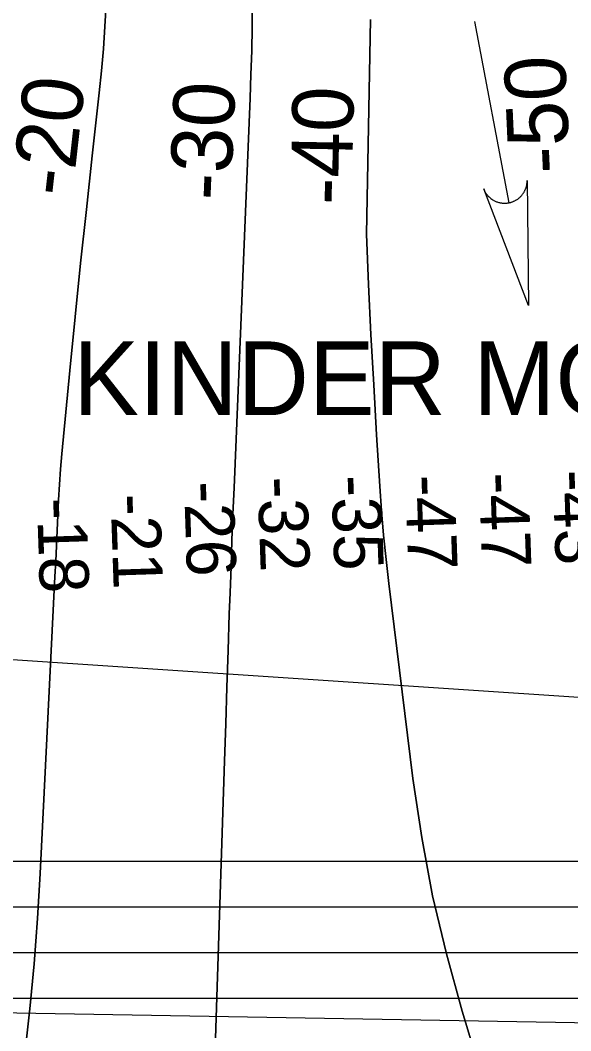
# Model space of a CAD drawing. Extents: x 3313447 to 3351316, y 703786 to 729172.
# Drawn here: x 3322970 to 3323716, y 724687 to 726058 of the extents above; entities that cross this region are included whole.
import ezdxf

# ---------------------------------------------------------------- set-up
doc = ezdxf.new("R2010")
doc.units = 0
for name, color, linetype in [('V-CHAN-NAID', 7, 'Continuous'), ('V-RIVR-RANG', 7, 'Continuous'), ('V-STRM-FLOW', 7, 'Continuous'), ('V-TOPO-DPTH', 7, 'Continuous'), ('V-TOPO-MAJR-IDEN', 7, 'Continuous'), ('V-TOPO-MINR', 7, 'Continuous'), ('V-TOPO-MINR-IDEN', 7, 'Continuous'), ('V-UTIL-LINE', 7, 'Continuous')]:
    doc.layers.add(name, color=color, linetype=linetype)

msp = doc.modelspace()

# ---------------------------------------------------------------- linework, layer by layer
at = {"layer": 'V-STRM-FLOW'}
msp.add_line((3323585.6, 726056.4), (3323632.4, 725810.4), dxfattribs=at)
msp.add_lwpolyline([(3323657.2, 725840.6), (3323658.8, 725671.3), (3323598.2, 725829.4), (3323599.5, 725826.6), (3323600.9, 725824), (3323601.6, 725823), (3323602.2, 725822.2), (3323602.9, 725821.2), (3323603.7, 725820.3), (3323604.4, 725819.5), (3323605.5, 725818.4), (3323606.6, 725817.4), (3323607.3, 725816.8), (3323608.1, 725816.1), (3323609.3, 725815.3), (3323610.3, 725814.6), (3323611.3, 725814), (3323612.1, 725813.6), (3323612.8, 725813.2), (3323613.8, 725812.7), (3323614.7, 725812.3), (3323615.7, 725811.9), (3323616.4, 725811.6), (3323617.6, 725811.2), (3323618.7, 725810.9), (3323619.6, 725810.7), (3323620.7, 725810.5), (3323621.6, 725810.3), (3323622.5, 725810.2), (3323623.1, 725810.1), (3323624.1, 725810), (3323625.2, 725809.9), (3323626.1, 725809.9), (3323627.1, 725809.9), (3323628.1, 725809.9), (3323629.1, 725810), (3323629.9, 725810), (3323631.1, 725810.2), (3323632.4, 725810.4), (3323632.8, 725810.5), (3323633.4, 725810.6), (3323634.1, 725810.8), (3323634.8, 725811), (3323635.4, 725811.2), (3323636.1, 725811.4), (3323636.8, 725811.6), (3323637.4, 725811.8), (3323638.1, 725812.1), (3323638.8, 725812.4), (3323639.3, 725812.6), (3323640.5, 725813.2), (3323641.1, 725813.5), (3323641.6, 725813.8), (3323642.3, 725814.2), (3323642.9, 725814.5), (3323643.5, 725815), (3323644.3, 725815.5), (3323645, 725816), (3323645.5, 725816.4), (3323645.9, 725816.7), (3323646.5, 725817.2), (3323647, 725817.7), (3323647.6, 725818.2), (3323648.2, 725818.8), (3323648.8, 725819.3), (3323649.5, 725820.1), (3323649.9, 725820.7), (3323650.5, 725821.3), (3323651, 725821.9), (3323651.3, 725822.4), (3323651.7, 725823), (3323652.3, 725823.9), (3323652.3, 725823.9), (3323652.7, 725824.4), (3323652.9, 725824.8), (3323653.3, 725825.4), (3323653.7, 725826.2), (3323654, 725826.8), (3323654.2, 725827.3), (3323654.6, 725828.1), (3323654.9, 725828.8), (3323655.1, 725829.3), (3323655.3, 725829.9), (3323655.6, 725830.8), (3323655.8, 725831.4), (3323655.9, 725831.8), (3323656.1, 725832.2), (3323656.2, 725832.7), (3323656.3, 725833.3), (3323656.5, 725834), (3323656.6, 725834.6), (3323656.7, 725835.3), (3323656.9, 725836.1), (3323656.9, 725836.6), (3323657, 725837.4), (3323657.1, 725838.3), (3323657.1, 725839), (3323657.2, 725839.5), (3323657.2, 725840), (3323657.2, 725840.3)], close=True, dxfattribs=at)
at = {"layer": 'V-TOPO-DPTH'}
for points in [[(3323230.8, 724551.6), (3323246.8, 725053.7), (3323248.5, 725103.5), (3323250.1, 725153.3), (3323251.8, 725203.1), (3323253.4, 725252.9), (3323254.4, 725281.3), (3323255.7, 725316.9), (3323257, 725352.5), (3323258.4, 725388), (3323259.8, 725423.6), (3323281.7, 725952.3), (3323282.8, 725984.5), (3323283.8, 726016.6), (3323284.3, 726048.8), (3323284.6, 726081), (3323284.9, 726136.2), (3323284.9, 726140.7), (3323284.8, 726145.3), (3323284.7, 726149.8), (3323284.6, 726154.4), (3323252.4, 727048.3)], [(3323252.4, 727048.3), (3323284.6, 726154.4), (3323284.7, 726149.8), (3323284.8, 726145.3), (3323284.9, 726140.7), (3323284.9, 726136.2), (3323284.6, 726081), (3323284.3, 726048.8), (3323283.8, 726016.6), (3323282.8, 725984.5), (3323281.7, 725952.3), (3323259.8, 725423.6), (3323258.4, 725388), (3323257, 725352.5), (3323255.7, 725316.9), (3323254.4, 725281.3), (3323253.4, 725252.9), (3323251.8, 725203.1), (3323250.1, 725153.3), (3323248.5, 725103.5), (3323246.8, 725053.7), (3323230.8, 724551.6)], [(3322976.3, 724656), (3322983, 724717.1), (3322988.9, 724778.3), (3322993.5, 724839.6), (3322997.2, 724900.9), (3323017.1, 725303.4), (3323018.2, 725324.3), (3323019.1, 725345.1), (3323020.1, 725365.9), (3323020.9, 725386.8), (3323022, 725407.6), (3323023.2, 725428.5), (3323024.8, 725449.3), (3323026.6, 725470), (3323037.4, 725583), (3323044.5, 725655.8), (3323051.8, 725728.5), (3323059.6, 725801.3), (3323067.5, 725874), (3323077.2, 725959.6), (3323080.2, 725989.5), (3323082.9, 726019.4), (3323084.9, 726049.4), (3323086.6, 726079.4)], [(3323086.6, 726079.4), (3323084.9, 726049.4), (3323082.9, 726019.4), (3323080.2, 725989.5), (3323077.2, 725959.6), (3323067.5, 725874), (3323059.6, 725801.3), (3323051.8, 725728.5), (3323044.5, 725655.8), (3323037.4, 725583), (3323026.6, 725470), (3323024.8, 725449.3), (3323023.2, 725428.5), (3323022, 725407.6), (3323020.9, 725386.8), (3323020.1, 725365.9), (3323019.1, 725345.1), (3323018.2, 725324.3), (3323017.1, 725303.4), (3322997.2, 724900.9), (3322993.5, 724839.6), (3322988.9, 724778.3), (3322983, 724717.1), (3322976.3, 724656)], [(3323615.3, 724561.8), (3323569.1, 724713.8), (3323547.6, 724791.7), (3323528.9, 724870.3), (3323514.2, 724949.7), (3323502.2, 725029.6), (3323469.7, 725293.9), (3323466, 725326.8), (3323462.6, 725359.8), (3323459.9, 725392.8), (3323457.5, 725425.9), (3323453.1, 725495.7), (3323449.1, 725563.6), (3323445.4, 725631.6), (3323442.2, 725699.7), (3323439.3, 725767.7), (3323444.7, 726059.1)], [(3323444.7, 726059.1), (3323439.3, 725767.7), (3323442.2, 725699.7), (3323445.4, 725631.6), (3323449.1, 725563.6), (3323453.1, 725495.7), (3323457.5, 725425.9), (3323459.9, 725392.8), (3323462.6, 725359.8), (3323466, 725326.8), (3323469.7, 725293.9), (3323502.2, 725029.6), (3323514.2, 724949.7), (3323528.9, 724870.3), (3323547.6, 724791.7), (3323569.1, 724713.8), (3323615.3, 724561.8)]]:
    msp.add_lwpolyline(points, dxfattribs=at)
at = {"layer": 'V-TOPO-MINR'}
for points in [[(3323252.4, 727048.3), (3323284.6, 726154.4), (3323284.7, 726149.8), (3323284.8, 726145.3), (3323284.9, 726140.7), (3323284.9, 726136.2), (3323284.6, 726081), (3323284.3, 726048.8), (3323283.8, 726016.6), (3323282.8, 725984.5), (3323281.7, 725952.3), (3323259.8, 725423.6), (3323258.4, 725388), (3323257, 725352.5), (3323255.7, 725316.9), (3323254.4, 725281.3), (3323253.4, 725252.9), (3323251.8, 725203.1), (3323250.1, 725153.3), (3323248.5, 725103.5), (3323246.8, 725053.7), (3323230.8, 724551.6)], [(3323086.6, 726079.4), (3323084.9, 726049.4), (3323082.9, 726019.4), (3323080.2, 725989.5), (3323077.2, 725959.6), (3323067.5, 725874), (3323059.6, 725801.3), (3323051.8, 725728.5), (3323044.5, 725655.8), (3323037.4, 725583), (3323026.6, 725470), (3323024.8, 725449.3), (3323023.2, 725428.5), (3323022, 725407.6), (3323020.9, 725386.8), (3323020.1, 725365.9), (3323019.1, 725345.1), (3323018.2, 725324.3), (3323017.1, 725303.4), (3322997.2, 724900.9), (3322993.5, 724839.6), (3322988.9, 724778.3), (3322983, 724717.1), (3322976.3, 724656)], [(3323615.3, 724561.8), (3323569.1, 724713.8), (3323547.6, 724791.7), (3323528.9, 724870.3), (3323514.2, 724949.7), (3323502.2, 725029.6), (3323469.7, 725293.9), (3323466, 725326.8), (3323462.6, 725359.8), (3323459.9, 725392.8), (3323457.5, 725425.9), (3323453.1, 725495.7), (3323449.1, 725563.6), (3323445.4, 725631.6), (3323442.2, 725699.7), (3323439.3, 725767.7), (3323444.7, 726059.1)]]:
    msp.add_lwpolyline(points, dxfattribs=at)
at = {"layer": 'V-UTIL-LINE'}
for p, q in [((3322392.3, 725228.7), (3325269.5, 725037.4)), ((3321241.3, 724917.5), (3326187.3, 724917.5)), ((3321266.1, 724855.5), (3326150.2, 724855.5)), ((3321278.5, 724793.5), (3326125.4, 724793.5)), ((3321315.7, 724731.6), (3326125.4, 724731.6)), ((3325317.1, 724669.6), (3322424.3, 724721))]:
    msp.add_line(p, q, dxfattribs=at)

# ---------------------------------------------------------------- texts
at = {"layer": 'V-CHAN-NAID'}
msp.add_text('KINDER MORGAN (233.0) (2)', height=100, dxfattribs=at).set_placement((3323041.8, 725522.4))
at = {"layer": 'V-RIVR-RANG'}
for s, p in [('-35', (3323391.7, 725440.2)), ('-47', (3323491.7, 725440.7)), ('-47', (3323591.7, 725443.8)), ('-43', (3323691.6, 725447.4)), ('-26', (3323191.9, 725431.9)), ('-32', (3323291.7, 725438.2)), ('-21', (3323092.4, 725414.8)), ('-18', (3322992.5, 725409.4))]:
    msp.add_text(s, height=67, rotation=271.9173, dxfattribs=at).set_placement(p)
at = {"layer": 'V-TOPO-MAJR-IDEN'}
msp.add_text('-50', height=83, rotation=92.5449, dxfattribs=at).set_placement((3323715.4, 725851.4))
at = {"layer": 'V-TOPO-MINR-IDEN'}
for s, rotation, p in [('-20', 83.593, (3323040.3, 725817.1)), ('-30', 87.63, (3323255.1, 725812.6)), ('-40', 88.9225, (3323419.3, 725807))]:
    msp.add_text(s, height=83, rotation=rotation, dxfattribs=at).set_placement(p)

doc.saveas('drawing.dxf')
